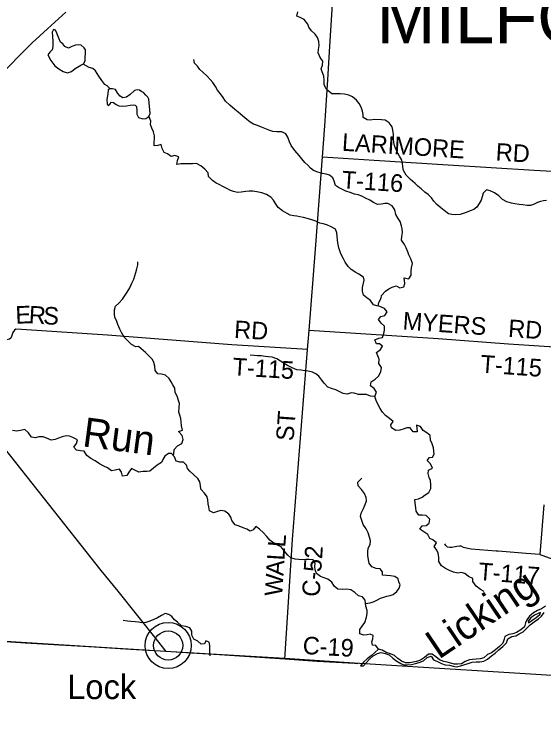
# Model space of a CAD drawing. Extents: x 1759416 to 2214760, y 252598 to 1116833.
# Drawn here: x 1934945 to 1943974, y 825903 to 838110 of the extents above; entities that cross this region are included whole.
import ezdxf

# ---------------------------------------------------------------- set-up
doc = ezdxf.new("R2010")
doc.units = 0
for name, color, linetype in [('GM_X_Adjacent_County', 7, 'Continuous'), ('GM_X_County', 7, 'Continuous'), ('GM_X_County_Road', 7, 'Continuous'), ('GM_X_County_Road_Text', 7, 'Continuous'), ('GM_X_Major_River', 7, 'Continuous'), ('GM_X_Major_River_Text', 7, 'Continuous'), ('GM_X_Minor_Lake', 7, 'Continuous'), ('GM_X_Minor_River', 7, 'Continuous'), ('GM_X_Minor_River_Text', 7, 'Continuous'), ('GM_X_State_Route', 7, 'Continuous'), ('GM_X_Township', 7, 'Continuous'), ('GM_X_Township_Road', 7, 'Continuous'), ('GM_X_Township_Road_Text', 7, 'Continuous'), ('GM_X_Township_Text', 7, 'Continuous'), ('GM_X_Unincorporated', 7, 'Continuous'), ('GM_X_Unincorporated_Location', 7, 'Continuous'), ('GM_X_Unincorporated_Text', 7, 'Continuous')]:
    doc.layers.add(name, color=color, linetype=linetype)

msp = doc.modelspace()

# ---------------------------------------------------------------- linework, layer by layer
at = {"layer": 'GM_X_Adjacent_County'}
msp.add_lwpolyline([(1958413, 825903), (1955710, 826085), (1955666, 826092), (1953054, 826262), (1948593, 826569), (1947878, 826617), (1944570, 826798), (1940743, 827038), (1939557, 827120), (1937526, 827240), (1933604, 827484), (1932924, 827522), (1929658, 827739), (1926023, 827933), (1924878, 828005), (1920661, 828248)], dxfattribs=at)
at = {"layer": 'GM_X_County'}
msp.add_lwpolyline([(1958413, 825903), (1955710, 826085), (1955666, 826092), (1953054, 826262), (1948593, 826569), (1947878, 826617), (1944570, 826798), (1940743, 827038), (1939557, 827120), (1937526, 827240), (1933604, 827484), (1932924, 827522), (1929658, 827739), (1926023, 827933), (1924878, 828005), (1920661, 828248)], dxfattribs=at)
at = {"layer": 'GM_X_County_Road'}
for points in [[(1939561, 827104), (1939692, 829151), (1939945, 832388), (1939975, 832715), (1940084, 834103), (1940202, 835678), (1940241, 836207), (1940291, 836990), (1940329, 837567), (1940377, 838376), (1940402, 838817), (1940458, 839726), (1940478, 840065), (1940482, 840219), (1940468, 840799), (1940445, 841443), (1940425, 841746)], [(1934637, 837010), (1935252, 837622), (1935510, 837861), (1935825, 838147)], [(1937533, 827237), (1936926, 827273), (1936312, 827311), (1936121, 827322), (1935717, 827347), (1935134, 827377), (1934357, 827433), (1933610, 827477), (1932938, 827523), (1932013, 827582), (1931540, 827605), (1930922, 827641), (1930356, 827677), (1929659, 827722)], [(1940805, 827025), (1940745, 827031), (1940113, 827067), (1939561, 827104), (1938446, 827182), (1937969, 827206), (1937533, 827237)]]:
    msp.add_lwpolyline(points, dxfattribs=at)
at = {"layer": 'GM_X_Major_River'}
msp.add_line((1940852, 826995), (1940898, 826992), dxfattribs=at)
for points in [[(1944003, 828012), (1943934, 827966), (1943866, 827939), (1943802, 827899), (1943734, 827841), (1943686, 827779), (1943666, 827725), (1943646, 827657), (1943583, 827605), (1943511, 827561), (1943445, 827541), (1943379, 827525), (1943313, 827495), (1943297, 827445), (1943275, 827377), (1943218, 827323), (1943152, 827267), (1943084, 827217), (1943016, 827187), (1942954, 827127), (1942888, 827111), (1942820, 827106), (1942758, 827098), (1942706, 827096), (1942636, 827064), (1942571, 827024), (1942509, 827020), (1942449, 827022), (1942389, 827039), (1942329, 827057), (1942269, 827069), (1942199, 827095), (1942135, 827145), (1942072, 827194), (1942010, 827190), (1941943, 827134), (1941873, 827090), (1941807, 827066), (1941745, 827054), (1941693, 827044), (1941615, 827041), (1941551, 827075), (1941487, 827115), (1941431, 827167), (1941359, 827195), (1941289, 827218), (1941221, 827258), (1941155, 827276), (1941095, 827220), (1941031, 827166), (1940963, 827114), (1940903, 827058), (1940852, 826995)], [(1940898, 826992), (1941005, 827106), (1941067, 827164), (1941138, 827201), (1941201, 827220), (1941271, 827202), (1941339, 827182), (1941401, 827125), (1941467, 827073), (1941537, 827031), (1941585, 827012), (1941633, 827008), (1941717, 827016), (1941787, 827034), (1941851, 827048), (1941923, 827078), (1941989, 827134), (1942053, 827158), (1942095, 827097), (1942163, 827065), (1942233, 827031), (1942293, 827007), (1942365, 827003), (1942429, 826988), (1942489, 826978), (1942553, 826990), (1942685, 827030), (1942754, 827054), (1942822, 827062), (1942886, 827061), (1942954, 827073), (1943016, 827107), (1943082, 827165), (1943146, 827207), (1943206, 827265), (1943275, 827321), (1943341, 827385), (1943365, 827451), (1943433, 827491), (1943497, 827507), (1943557, 827537), (1943625, 827572), (1943686, 827636), (1943744, 827690), (1943814, 827746), (1943884, 827794), (1943936, 827842), (1943982, 827902)], [(1943920, 827902), (1943878, 827886), (1943816, 827859), (1943754, 827813), (1943708, 827755), (1943712, 827727)], [(1943712, 827727), (1943774, 827764), (1943846, 827820), (1943908, 827868), (1943920, 827902)]]:
    msp.add_lwpolyline(points, dxfattribs=at)
at = {"layer": 'GM_X_Minor_Lake'}
for points in [[(1936162, 837506), (1936139, 837539), (1936086, 837582), (1936044, 837589), (1935986, 837584), (1935925, 837562), (1935867, 837533), (1935805, 837558), (1935772, 837604), (1935732, 837635), (1935707, 837702), (1935670, 837786), (1935645, 837839), (1935613, 837849), (1935592, 837803), (1935604, 837651), (1935605, 837559), (1935590, 837503), (1935552, 837465), (1935519, 837421), (1935570, 837320), (1935639, 837233), (1935704, 837178), (1935780, 837133), (1935855, 837114), (1935920, 837137), (1935984, 837186), (1936049, 837228), (1936077, 837245), (1936124, 837263), (1936154, 837319)], [(1936154, 837319), (1936162, 837506)], [(1937238, 836662), (1937223, 836697), (1937191, 836733), (1937148, 836774), (1937120, 836786), (1937078, 836817), (1937038, 836821), (1936994, 836808), (1936923, 836739), (1936859, 836697), (1936794, 836686), (1936749, 836711), (1936711, 836760), (1936670, 836826), (1936620, 836841), (1936572, 836836), (1936548, 836824), (1936539, 836752), (1936526, 836654), (1936529, 836579), (1936546, 836553), (1936573, 836579), (1936601, 836611), (1936637, 836608), (1936681, 836573), (1936726, 836547), (1936786, 836542), (1936859, 836549), (1936923, 836560), (1936971, 836568), (1937005, 836559), (1937029, 836535), (1937032, 836464), (1937037, 836408), (1937062, 836350), (1937136, 836325), (1937188, 836332), (1937240, 836367), (1937265, 836417)], [(1937265, 836417), (1937238, 836662)]]:
    msp.add_lwpolyline(points, dxfattribs=at)
at = {"layer": 'GM_X_Minor_River'}
for points in [[(1942275, 834764), (1942219, 834810), (1942154, 834865), (1942103, 834922), (1942058, 834977), (1942004, 835034), (1941949, 835075), (1941883, 835130), (1941830, 835179), (1941779, 835221), (1941705, 835291), (1941626, 835368), (1941583, 835445), (1941572, 835505), (1941565, 835573), (1941546, 835630), (1941517, 835688), (1941487, 835739), (1941450, 835809), (1941429, 835870), (1941420, 835920), (1941411, 835992), (1941412, 836059), (1941403, 836135), (1941387, 836189), (1941336, 836256), (1941269, 836305), (1941207, 836312), (1941087, 836314), (1941013, 836305), (1940963, 836307), (1940897, 836348), (1940896, 836402), (1940883, 836459), (1940859, 836527), (1940824, 836590), (1940779, 836645), (1940714, 836700), (1940650, 836731), (1940574, 836748), (1940502, 836751), (1940428, 836754), (1940360, 836755), (1940295, 836812), (1940253, 836862), (1940228, 836915), (1940229, 836987), (1940222, 837053), (1940193, 837130), (1940180, 837180), (1940199, 837242), (1940205, 837308), (1940160, 837371), (1940125, 837452), (1940132, 837512), (1940145, 837576), (1940140, 837648), (1940115, 837715), (1940076, 837771), (1940014, 837828), (1939971, 837889), (1939954, 837941), (1939891, 838020), (1939819, 838053), (1939761, 838080), (1939780, 838154)], [(1941148, 833132), (1941161, 833192), (1941204, 833264), (1941209, 833314), (1941276, 833385), (1941330, 833425), (1941391, 833452), (1941459, 833477), (1941520, 833442), (1941589, 833459), (1941604, 833517), (1941597, 833616), (1941673, 833596), (1941714, 833660), (1941713, 833734), (1941721, 833784), (1941738, 833858), (1941707, 833939), (1941676, 834003), (1941659, 834056), (1941630, 834128), (1941599, 834185), (1941549, 834258), (1941554, 834316), (1941563, 834388), (1941560, 834452), (1941547, 834503), (1941526, 834573), (1941494, 834624), (1941451, 834694), (1941434, 834771), (1941387, 834844), (1941316, 834883), (1941266, 834879), (1941209, 834868), (1941139, 834867), (1941074, 834898), (1941006, 834937), (1940937, 834972), (1940871, 835007), (1940809, 835028), (1940749, 835043), (1940672, 835068), (1940598, 835093), (1940540, 835118), (1940477, 835153), (1940425, 835187), (1940402, 835262), (1940375, 835320), (1940321, 835367), (1940264, 835382), (1940204, 835395), (1940124, 835414), (1940046, 835445), (1939995, 835484), (1939951, 835535), (1939898, 835584), (1939847, 835644), (1939806, 835701), (1939731, 835786), (1939668, 835873), (1939636, 835932), (1939608, 836015), (1939574, 836073), (1939505, 836106), (1939423, 836105), (1939357, 836110), (1939301, 836127), (1939249, 836148), (1939161, 836185), (1939090, 836212), (1939026, 836233), (1938968, 836270), (1938913, 836315), (1938842, 836370), (1938763, 836441), (1938705, 836488), (1938622, 836561), (1938547, 836629), (1938496, 836705), (1938455, 836758), (1938413, 836815), (1938374, 836878), (1938329, 836946), (1938284, 836999), (1938232, 837054), (1938163, 837121), (1938112, 837170), (1938071, 837225), (1938019, 837279), (1938008, 837338)], [(1936578, 836836), (1936527, 836888), (1936489, 836913), (1936436, 836980), (1936389, 837053), (1936332, 837144), (1936283, 837188), (1936223, 837203), (1936122, 837262)], [(1941159, 832901), (1941198, 832955), (1941262, 832968), (1941305, 833032), (1941260, 833091), (1941180, 833126), (1941128, 833136), (1941070, 833155), (1941019, 833226), (1940958, 833273), (1940900, 833320), (1940883, 833386), (1940886, 833447), (1940901, 833523), (1940914, 833575), (1940898, 833627), (1940823, 833676), (1940769, 833705), (1940692, 833754), (1940641, 833805), (1940590, 833880), (1940560, 833938), (1940521, 834009), (1940500, 834059), (1940481, 834126), (1940462, 834208), (1940457, 834259), (1940453, 834317), (1940448, 834381), (1940423, 834443), (1940352, 834481), (1940274, 834516), (1940214, 834535), (1940156, 834549), (1940085, 834580), (1940017, 834601), (1939961, 834620), (1939879, 834641), (1939813, 834656), (1939762, 834665), (1939710, 834672), (1939652, 834682), (1939596, 834709), (1939517, 834758), (1939443, 834812), (1939402, 834882), (1939365, 834939), (1939322, 834992), (1939244, 835035), (1939168, 835064), (1939083, 835079), (1939013, 835090), (1938951, 835091), (1938892, 835084), (1938816, 835073), (1938754, 835070), (1938682, 835087), (1938631, 835105), (1938571, 835136), (1938501, 835173), (1938438, 835208), (1938386, 835229), (1938323, 835276), (1938259, 835343), (1938250, 835405), (1938195, 835466), (1938128, 835525), (1938050, 835566), (1937982, 835559), (1937834, 835561), (1937784, 835556), (1937716, 835549), (1937727, 835613), (1937750, 835679), (1937684, 835702), (1937620, 835684), (1937560, 835727), (1937502, 835754), (1937469, 835819), (1937448, 835891), (1937394, 835872), (1937330, 835863), (1937329, 835927), (1937337, 835985), (1937338, 836039), (1937319, 836102), (1937292, 836170), (1937267, 836227), (1937275, 836285), (1937242, 836371)], [(1944024, 834931), (1943972, 834925), (1943920, 834914), (1943866, 834897), (1943801, 834865), (1943751, 834846), (1943693, 834847), (1943619, 834860), (1943555, 834865), (1943481, 834874), (1943423, 834886), (1943348, 834908), (1943272, 834951), (1943207, 835014), (1943134, 835065), (1943060, 835098), (1942996, 835115), (1942941, 835057), (1942926, 834993), (1942910, 834938), (1942875, 834884), (1942836, 834822), (1942783, 834781), (1942721, 834758), (1942653, 834730), (1942600, 834709), (1942548, 834694), (1942476, 834689), (1942406, 834696), (1942352, 834708), (1942275, 834764)], [(1937654, 830582), (1937665, 830610), (1937670, 830682), (1937727, 830748), (1937802, 830789), (1937823, 830855), (1937806, 830921), (1937748, 830990), (1937813, 831013), (1937796, 831086), (1937791, 831158), (1937788, 831214), (1937768, 831269), (1937753, 831319), (1937758, 831399), (1937763, 831467), (1937744, 831522), (1937721, 831592), (1937687, 831655), (1937682, 831729), (1937647, 831786), (1937620, 831836), (1937586, 831893), (1937525, 831954), (1937453, 831971), (1937395, 831977), (1937350, 832032), (1937341, 832108), (1937324, 832167), (1937301, 832219), (1937237, 832284), (1937184, 832341), (1937065, 832439), (1937015, 832436), (1936946, 832477), (1936883, 832538), (1936821, 832603), (1936774, 832678), (1936745, 832738), (1936710, 832815), (1936691, 832871), (1936662, 832942), (1936655, 832992), (1936654, 833066), (1936670, 833130), (1936727, 833182), (1936790, 833249), (1936837, 833316), (1936872, 833370), (1936915, 833442), (1936950, 833520), (1936981, 833591), (1936998, 833649), (1937018, 833707), (1937037, 833769), (1937050, 833833), (1937051, 833885)], [(1942960, 828261), (1942894, 828296), (1942823, 828351), (1942768, 828430), (1942763, 828484), (1942693, 828515), (1942630, 828570), (1942566, 828587), (1942508, 828572), (1942438, 828589), (1942366, 828620), (1942301, 828651), (1942229, 828700), (1942184, 828771), (1942183, 828839), (1942172, 828915), (1942151, 828966), (1942106, 829028), (1942148, 829094), (1942085, 829143), (1942033, 829166), (1941998, 829236), (1941929, 829279), (1941861, 829326), (1941904, 829384), (1941970, 829389), (1942023, 829425), (1942030, 829497), (1941971, 829556), (1941903, 829561), (1941846, 829561), (1941797, 829634), (1941794, 829690), (1941783, 829767), (1941776, 829833), (1941840, 829840), (1941899, 829873), (1941951, 829913), (1942016, 829948), (1942051, 830020), (1942050, 830080), (1942043, 830156), (1942021, 830207), (1942004, 830277), (1942011, 830331), (1942076, 830368), (1942042, 830439), (1941985, 830496), (1942026, 830550), (1942080, 830551), (1942105, 830607), (1942094, 830711), (1942069, 830778), (1942046, 830842), (1942035, 830924), (1941978, 830971), (1941918, 831006), (1941875, 831075), (1941807, 831100), (1941811, 831050), (1941814, 830986), (1941748, 830988), (1941694, 831053), (1941642, 831054), (1941592, 831037), (1941522, 831014), (1941454, 831008), (1941376, 831054), (1941365, 831104), (1941406, 831163), (1941342, 831214), (1941277, 831263), (1941226, 831322), (1941185, 831385), (1941143, 831456), (1941118, 831522), (1941095, 831591), (1941120, 831663), (1941083, 831727), (1941018, 831768), (1941029, 831838), (1941099, 831884), (1941154, 831937), (1941197, 832009), (1941206, 832085), (1941161, 832153), (1941168, 832228), (1941145, 832280), (1941125, 832342), (1941192, 832390), (1941225, 832445), (1941173, 832490), (1941123, 832485), (1941092, 832553), (1941163, 832583), (1941227, 832596), (1941248, 832662), (1941261, 832722), (1941261, 832788), (1941204, 832839), (1941159, 832901)], [(1941095, 831591), (1941021, 831592), (1940952, 831621), (1940889, 831620), (1940815, 831621), (1940744, 831646), (1940690, 831652), (1940621, 831631), (1940553, 831642), (1940486, 831675), (1940430, 831700), (1940354, 831725), (1940291, 831746), (1940230, 831817), (1940190, 831870), (1940137, 831933), (1940086, 831975), (1940028, 832002), (1939956, 832019), (1939902, 832024), (1939838, 832035), (1939762, 832046), (1939683, 832079), (1939603, 832120), (1939548, 832153), (1939486, 832192), (1939420, 832229), (1939341, 832260), (1939279, 832267), (1939221, 832272), (1939155, 832281), (1939091, 832284), (1939035, 832286), (1938967, 832291)], [(1936741, 830348), (1936665, 830329), (1936601, 830322), (1936537, 830373), (1936472, 830402), (1936400, 830441), (1936325, 830488), (1936253, 830529), (1936182, 830582), (1936139, 830653), (1936075, 830662), (1936005, 830671), (1935963, 830723), (1936006, 830787), (1936021, 830847), (1935944, 830890), (1935888, 830911), (1935828, 830916), (1935760, 830898), (1935699, 830877), (1935643, 830852), (1935573, 830845), (1935509, 830872), (1935439, 830901), (1935365, 830900), (1935305, 830883), (1935239, 830893), (1935186, 830970), (1935125, 831027), (1935051, 831008), (1934982, 830995), (1934912, 831006)], [(1941155, 827276), (1941110, 827339), (1941056, 827344), (1941045, 827400), (1941062, 827456), (1941064, 827512), (1941012, 827533), (1940962, 827520), (1940906, 827518), (1940838, 827541), (1940839, 827612), (1940880, 827667), (1940925, 827733), (1940954, 827823), (1940961, 827883), (1940962, 827937), (1940943, 828009), (1940934, 828062), (1940928, 828114), (1940885, 828168), (1940817, 828185), (1940754, 828246), (1940684, 828291), (1940611, 828300), (1940544, 828293), (1940462, 828302), (1940399, 828351), (1940358, 828420), (1940295, 828469), (1940229, 828494), (1940167, 828515), (1940100, 828570), (1940077, 828629), (1940071, 828685), (1940076, 828747), (1940045, 828803), (1939973, 828808), (1939917, 828807), (1939861, 828804), (1939799, 828805), (1939733, 828812), (1939663, 828837), (1939608, 828881), (1939550, 828954), (1939497, 829023), (1939436, 829054), (1939370, 829083), (1939303, 829138), (1939252, 829199), (1939188, 829270), (1939127, 829327), (1939062, 829372), (1939019, 829311), (1938967, 829289), (1938913, 829326), (1938851, 829349), (1938780, 829374), (1938710, 829397), (1938655, 829474), (1938637, 829528), (1938602, 829583), (1938535, 829634), (1938467, 829643), (1938409, 829624), (1938342, 829604), (1938275, 829639), (1938262, 829708), (1938254, 829758), (1938247, 829824), (1938236, 829877), (1938189, 829941), (1938128, 830010), (1938118, 830067), (1938109, 830135), (1938074, 830188), (1938009, 830251), (1937939, 830312), (1937900, 830362), (1937883, 830419), (1937831, 830466), (1937769, 830466), (1937706, 830485), (1937675, 830558), (1937627, 830613), (1937577, 830613), (1937511, 830570), (1937480, 830512), (1937453, 830461), (1937380, 830417), (1937318, 830366), (1937259, 830315), (1937207, 830309), (1937139, 830310), (1937069, 830299), (1937013, 830326), (1936945, 830359), (1936900, 830300), (1936862, 830240), (1936791, 830229), (1936774, 830297), (1936741, 830348)], [(1940934, 828059), (1941012, 828066), (1941080, 828088), (1941141, 828121), (1941193, 828146), (1941247, 828164), (1941299, 828181), (1941354, 828190), (1941404, 828208), (1941469, 828259), (1941510, 828320), (1941524, 828374), (1941505, 828425), (1941490, 828475), (1941434, 828518), (1941360, 828531), (1941294, 828532), (1941224, 828541), (1941225, 828595), (1941186, 828646), (1941118, 828651), (1941042, 828682), (1940997, 828744), (1940988, 828803), (1940977, 828877), (1940975, 828937), (1940980, 828999), (1941013, 829065), (1941018, 829123), (1941005, 829190), (1940980, 829260), (1940945, 829329), (1940894, 829404), (1940871, 829474), (1940851, 829543), (1940862, 829599), (1940903, 829676), (1940928, 829746), (1940949, 829810), (1940946, 829866), (1940917, 829935), (1940868, 830002), (1940810, 830064), (1940805, 830127), (1940870, 830194)], [(1938283, 827166), (1938282, 827219), (1938279, 827289), (1938278, 827341), (1938266, 827396), (1938209, 827420), (1938190, 827366), (1938132, 827363), (1938077, 827414), (1938005, 827449), (1937974, 827516), (1937973, 827586), (1937937, 827639), (1937870, 827664), (1937798, 827677), (1937731, 827738), (1937679, 827780), (1937632, 827837), (1937580, 827870), (1937518, 827887), (1937456, 827854), (1937385, 827814), (1937323, 827783), (1937254, 827754), (1937190, 827731), (1937122, 827728), (1937062, 827737), (1937006, 827745), (1936930, 827748), (1936878, 827753), (1936800, 827768)]]:
    msp.add_lwpolyline(points, dxfattribs=at)
at = {"layer": 'GM_X_State_Route'}
for points in [[(1936429, 828622), (1936084, 829051), (1934685, 830813)], [(1937533, 827237), (1937389, 827423), (1936715, 828266), (1936429, 828622)]]:
    msp.add_lwpolyline(points, dxfattribs=at)
at = {"layer": 'GM_X_Township'}
msp.add_lwpolyline([(1954666, 850143), (1954520, 847799), (1954219, 842946), (1953997, 839622), (1953988, 839481), (1953967, 839412), (1953632, 834463), (1953621, 834353), (1953605, 834090), (1953054, 826262), (1948593, 826569), (1947878, 826617), (1944570, 826798), (1940743, 827038), (1939557, 827120), (1937526, 827240), (1933604, 827484)], dxfattribs=at)
at = {"layer": 'GM_X_Township_Road'}
for points in [[(1940202, 835678), (1941081, 835624), (1942347, 835544), (1943810, 835452), (1944325, 835420)], [(1939945, 832388), (1938657, 832470), (1936534, 832635), (1935067, 832732), (1934972, 832736), (1934946, 832718), (1934919, 832683), (1934898, 832615), (1934888, 832582), (1934864, 832564), (1934794, 832552), (1934648, 832539), (1934104, 832503), (1933944, 832491), (1933818, 832485), (1933742, 832475), (1933676, 832451), (1933598, 832405), (1933474, 832325)], [(1944160, 832428), (1943375, 832484), (1942174, 832572), (1939975, 832715)], [(1943975, 829742), (1943909, 828892), (1943941, 828880), (1944416, 828711)], [(1943165, 828952), (1942736, 828984), (1942678, 828996), (1942608, 829014), (1942566, 829032), (1942536, 829036), (1942491, 829028), (1942409, 829010), (1942371, 829010), (1942333, 829020), (1942305, 829046), (1942285, 829076)], [(1943909, 828892), (1943677, 828912), (1943196, 828950), (1943168, 828952), (1943165, 828952)]]:
    msp.add_lwpolyline(points, dxfattribs=at)
at = {"layer": 'GM_X_Unincorporated'}
for radius in [393, 249]:
    msp.add_circle((1937570, 827340), radius, dxfattribs=at)
at = {"layer": 'GM_X_Unincorporated_Location'}
msp.add_line((1937570, 827340), (1937570, 827340), dxfattribs=at)

# ---------------------------------------------------------------- texts
at = {"layer": 'GM_X_County_Road_Text'}
for s, rotation, p in [('ST', 85.8295, (1939707, 830820)), ('L', 85.5084, (1939565, 829008)), ('L', 86.3934, (1939551, 828785)), ('C-52', 86.2309, (1940151, 828164)), ('A', 86.4205, (1939535, 828522)), ('W', 86.4231, (1939513, 828175)), ('C-19', 356.5869, (1939857, 827196))]:
    msp.add_text(s, height=300, rotation=rotation, dxfattribs=at).set_placement(p)
at = {"layer": 'GM_X_Major_River_Text'}
msp.add_text('Licking', height=500, rotation=34.0752, dxfattribs=at).set_placement((1942185, 827093))
at = {"layer": 'GM_X_Minor_River_Text'}
msp.add_text('Run', height=500, rotation=352.5778, dxfattribs=at).set_placement((1936093, 830740))
at = {"layer": 'GM_X_Township_Road_Text'}
for s, rotation, p in [('LARIMORE', 356.325, (1940527, 835783)), ('RD', 356.5467, (1943149, 835615)), ('T-116', 356.3536, (1940522, 835141)), ('E', 2.2976, (1934970, 832829)), ('R', 356.6082, (1935186, 832838)), ('S', 356.4912, (1935432, 832824)), ('MYERS', 355.9996, (1941562, 832733)), ('RD', 356.0199, (1943361, 832606)), ('RD', 356.5467, (1938688, 832588)), ('T-115', 355.7943, (1942888, 832000)), ('T-115', 356.3542, (1938661, 831951)), ('T-117', 355.4572, (1942851, 828458))]:
    msp.add_text(s, height=300, rotation=rotation, dxfattribs=at).set_placement(p)
at = {"layer": 'GM_X_Township_Text'}
msp.add_text('MILFORD', height=900, rotation=0, dxfattribs=at).set_placement((1941125, 837616))
at = {"layer": 'GM_X_Unincorporated_Text'}
msp.add_text('Lock', height=417, rotation=0, dxfattribs=at).set_placement((1935847, 826425))

doc.saveas('drawing.dxf')
